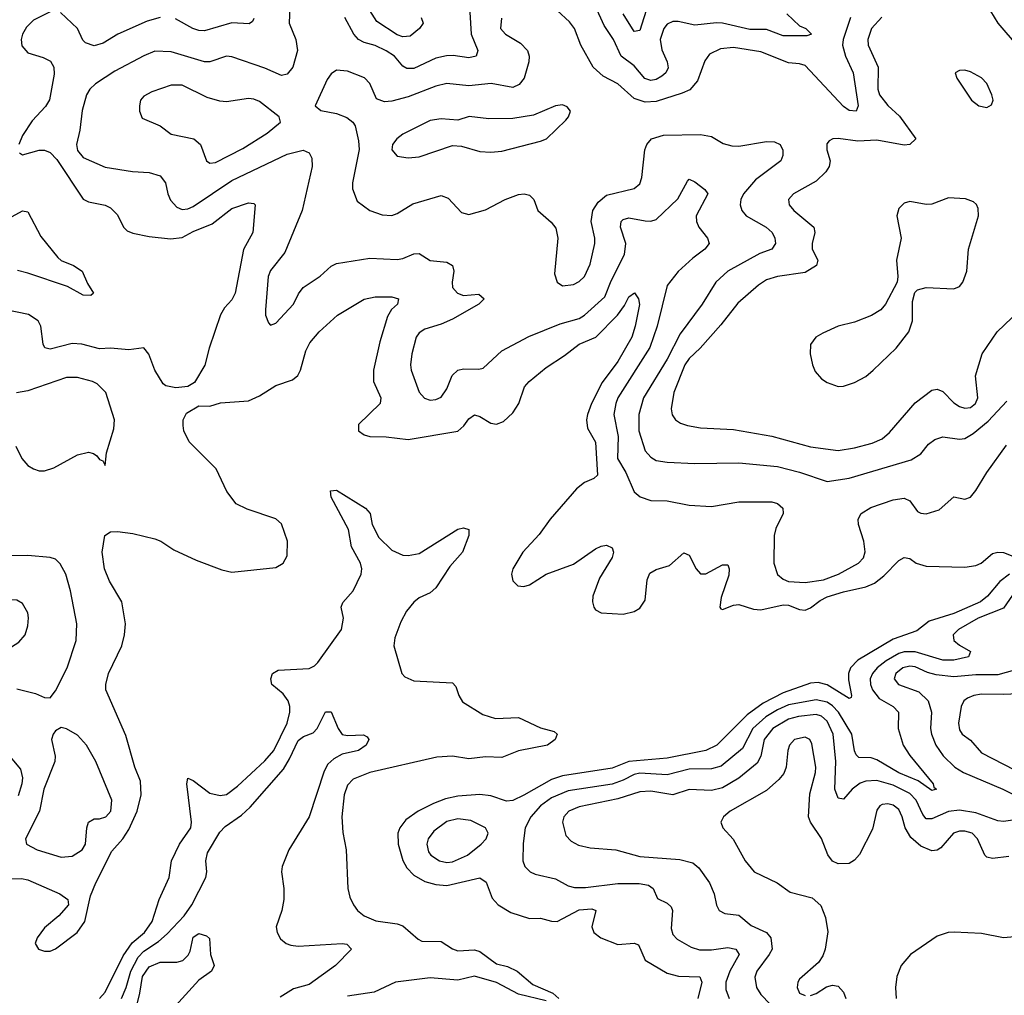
# Model space of a CAD drawing. Header units: inches. Extents: x 1649636 to 1815363, y 506543 to 641975.
# Tile 504 of 656: x 1763460 to 1767033, y 541822 to 545362. Entities that reach past the tile are written whole.
import ezdxf

# ---------------------------------------------------------------- set-up
doc = ezdxf.new("R2010")
doc.units = ezdxf.units.IN
doc.header["$MEASUREMENT"] = 0
doc.layers.add('B7564', color=7, linetype='Continuous')

msp = doc.modelspace()

# ---------------------------------------------------------------- linework, layer by layer
at = {"layer": 'B7564', "color": 5}
for points, elevation in [([(1764916.5, 545370), (1764923.6, 545350), (1764910.2, 545330), (1764877, 545303), (1764850, 545300.1), (1764830, 545307.9), (1764755.8, 545355.8), (1764694, 545454)], 520), ([(1765741.2, 545418.8), (1765710, 545323), (1765690, 545319.2), (1765650, 545383.4)], 520), ([(1767084.3, 545264.3), (1767011.1, 545350), (1766957.6, 545437.6)], 580), ([(1763570, 545391.4), (1763510, 545360.4), (1763484.4, 545335.6), (1763469.8, 545310.2), (1763465.2, 545290), (1763467.5, 545267.5), (1763490, 545241.9), (1763544.9, 545224.9), (1763571.4, 545211.4), (1763583.2, 545190), (1763584.7, 545164.7), (1763568.1, 545071.9), (1763553, 545047), (1763504.7, 544995.3), (1763470, 544942.6), (1763456.6, 544910)], 520), ([(1763970, 545369.9), (1763922.9, 545357.1), (1763816.5, 545310), (1763763, 545277), (1763730, 545267.5), (1763698.1, 545278.1), (1763688.6, 545288.6), (1763669.8, 545330), (1763608.1, 545388.1)], 520), ([(1764440.2, 545410), (1764438.3, 545350), (1764461.6, 545290), (1764468.1, 545250), (1764451.5, 545190), (1764430, 545164.2), (1764410, 545160.3), (1764350, 545186), (1764230, 545227.3), (1764210, 545229.8), (1764150, 545209.9), (1764130.1, 545209.9), (1764010, 545245.2), (1763950, 545248), (1763910, 545231.7), (1763804.6, 545175.4), (1763735.3, 545130), (1763714, 545110), (1763702.5, 545090), (1763686.7, 545033.3), (1763678, 544962), (1763666, 544910), (1763670, 544887.8), (1763690, 544862.7), (1763770, 544827.8), (1763868.8, 544811.2), (1763930, 544808.1), (1763970, 544796.1), (1763989.2, 544770), (1763997.2, 544730), (1764007.1, 544707.1), (1764030, 544681.9), (1764050, 544673.8), (1764070, 544675.9), (1764090, 544684.2), (1764230, 544778.5), (1764430, 544874.4), (1764489.2, 544889.2), (1764510, 544878.9), (1764519.8, 544859.8), (1764521.4, 544830), (1764484.6, 544670), (1764422.2, 544517.8), (1764370, 544451.9), (1764361.4, 544430), (1764351.8, 544310), (1764352.4, 544290), (1764362.6, 544262.6), (1764370, 544254), (1764390, 544261.3), (1764454, 544330), (1764472.2, 544367.8), (1764489.2, 544390.8), (1764550, 544431.7), (1764590, 544467.9), (1764610, 544477.2), (1764730, 544497), (1764830, 544491.6), (1764850, 544495.5), (1764890, 544513.2), (1764910, 544513.8), (1764950, 544489.1), (1765010, 544482), (1765030.3, 544470), (1765035.9, 544450), (1765028.8, 544410), (1765030.9, 544390.9), (1765048.1, 544370), (1765070, 544361.5), (1765126, 544366), (1765144.9, 544350), (1765126, 544330), (1765030, 544275.6), (1764990, 544258), (1764930, 544239.8), (1764910, 544226.4), (1764899, 544210), (1764882.5, 544150), (1764877.7, 544110), (1764880.2, 544090), (1764910, 544010.5), (1764928.4, 543988.4), (1764950, 543982), (1764970, 543983.6), (1764990, 543992.2), (1765010, 544023), (1765029.1, 544070.9), (1765049.9, 544090.1), (1765070, 544095.9), (1765126.1, 544093.9), (1765141.8, 544098.2), (1765210, 544160.3), (1765307.6, 544212.4), (1765421.8, 544258.2), (1765490, 544278.4), (1765510, 544290.1), (1765583.4, 544356.6), (1765605.8, 544414.2), (1765654.5, 544510), (1765659.6, 544550), (1765640.7, 544610), (1765642.7, 544630), (1765650, 544637), (1765670, 544643.4), (1765730, 544632.5), (1765750, 544631.4), (1765770, 544637.6), (1765847.9, 544712.1), (1765883.1, 544776.9), (1765890, 544783.1), (1765910, 544773.6), (1765946.2, 544746.2), (1765956.9, 544730), (1765915.3, 544650), (1765916.4, 544630), (1765924.1, 544610), (1765956.5, 544570), (1765962, 544550), (1765946.5, 544530), (1765902.7, 544497.3), (1765850, 544448.3), (1765810, 544398.2), (1765772.8, 544250), (1765747.2, 544172.8), (1765631.1, 543990), (1765623.1, 543970), (1765616.6, 543930), (1765632.3, 543850), (1765629.2, 543770), (1765659.4, 543719.4), (1765689.5, 543649.5), (1765711.3, 543631.3), (1765750, 543617.4), (1765810, 543616.5), (1765890, 543600.2), (1765970, 543595.8), (1766070, 543612.6), (1766190, 543612.4), (1766210, 543607.3), (1766229.2, 543590), (1766230.1, 543570.1), (1766204.3, 543515.7), (1766197.8, 543490), (1766196.8, 543390), (1766209.6, 543349.6), (1766230, 543332), (1766250, 543323.7), (1766310, 543320.4), (1766376.9, 543330), (1766430.8, 543350), (1766504.1, 543390), (1766521.5, 543410), (1766528.5, 543431.5), (1766523.4, 543470), (1766503.6, 543530), (1766503, 543550), (1766513.3, 543570), (1766548.3, 543591.7), (1766630, 543619.5), (1766670, 543626.2), (1766690, 543616.5), (1766718.1, 543578.1), (1766730, 543571.7), (1766750, 543569.6), (1766796.7, 543583.3), (1766850, 543631.3), (1766890, 543622.4), (1766910, 543630.2), (1766930, 543653.6), (1766970, 543719), (1767041.4, 543818.6)], 540), ([(1765093.4, 545390), (1765098.5, 545310), (1765122.7, 545250), (1765116.9, 545230), (1765090, 545224), (1765032.8, 545232.8), (1765008.7, 545231.3), (1764970, 545222.7), (1764890, 545185.6), (1764864.9, 545184.9), (1764850, 545193.6), (1764819.5, 545230), (1764790, 545249.4), (1764750, 545268.9), (1764710, 545279.4), (1764689.9, 545289.9), (1764673, 545310), (1764639.8, 545370)], 540), ([(1766475.2, 545370), (1766447.8, 545290), (1766446.2, 545270), (1766456.2, 545230), (1766484.5, 545170), (1766502.3, 545050), (1766495.3, 545030), (1766470, 545033), (1766450, 545047.8), (1766310, 545196.5), (1766290, 545202.7), (1766250, 545205.9), (1766150, 545246.1), (1766050, 545261.7), (1766002.9, 545257.1), (1765963.3, 545236.7), (1765946.5, 545213.5), (1765919.9, 545140.1), (1765891.6, 545108.4), (1765864.5, 545095.5), (1765770, 545065.2), (1765730, 545062.7), (1765690, 545075.8), (1765630, 545129.9), (1765577.3, 545157.3), (1765540.9, 545190), (1765496.2, 545270), (1765473.7, 545330), (1765454.9, 545354.9), (1765410, 545395.3)], 560), ([(1766243.6, 545383.6), (1766290, 545339.7), (1766313.1, 545330), (1766333.4, 545310), (1766316.4, 545303.6), (1766230, 545303.4), (1766170, 545327), (1766110, 545326.5), (1766010, 545350), (1765988.5, 545351.5), (1765910, 545342.5), (1765850, 545356.3), (1765830, 545355.6), (1765810, 545345.7), (1765797.3, 545330), (1765784.5, 545290), (1765790, 545253.1), (1765809.6, 545210), (1765812.9, 545187.1), (1765804.7, 545170), (1765790, 545157.9), (1765770, 545145.6), (1765750, 545141.5), (1765728.7, 545148.7), (1765690, 545194.7), (1765643.1, 545230), (1765614.3, 545290), (1765581.5, 545341.5), (1765550, 545410.6)], 540), ([(1764310, 545367), (1764304.2, 545355.8), (1764292.8, 545347.2), (1764230, 545350.5), (1764130, 545321.7), (1764110, 545322.8), (1764088.5, 545330), (1764025.8, 545365.8)], 520), ([(1765208.1, 545368.1), (1765205, 545330), (1765223.2, 545310), (1765277.7, 545277.7), (1765303, 545250), (1765308.6, 545230), (1765307.2, 545210), (1765290.1, 545150), (1765272.9, 545127.1), (1765250, 545116.1), (1765171.3, 545131.3), (1765090, 545121.9), (1765010, 545130.9), (1764970, 545121.5), (1764870, 545082.5), (1764810, 545066.2), (1764784, 545064), (1764755.3, 545075.3), (1764730.5, 545130.5), (1764711.6, 545151.6), (1764650, 545175.8), (1764610, 545178.8), (1764590, 545166), (1764575.2, 545144.8), (1764531.7, 545050), (1764552.8, 545032.8), (1764610, 545021.4), (1764646.9, 545006.9), (1764668.9, 544990), (1764677, 544977), (1764690, 544922.8), (1764691.8, 544891.8), (1764667.3, 544770), (1764668.2, 544748.2), (1764684.4, 544704.4), (1764730.7, 544670), (1764774.7, 544654.7), (1764810, 544651.3), (1764830, 544658.6), (1764886.2, 544693.8), (1764990, 544724.7), (1765014.4, 544714.4), (1765062.9, 544662.9), (1765090, 544654.9), (1765150, 544671.9), (1765222, 544710), (1765270, 544727.6), (1765290.2, 544730.2), (1765310, 544725.5), (1765325.5, 544710), (1765340.7, 544670), (1765388.2, 544628.2), (1765406, 544606), (1765412.3, 544570), (1765400.7, 544440.7), (1765410.2, 544410.2), (1765430, 544396.1), (1765470, 544402), (1765490, 544412.3), (1765510, 544430.3), (1765530, 544474.9), (1765547.6, 544550), (1765547.5, 544570), (1765533.4, 544630), (1765539.9, 544670), (1765559.2, 544700.8), (1765590, 544725.9), (1765689.5, 544750), (1765710, 544766.7), (1765717.6, 544790), (1765729, 544890), (1765736.2, 544910), (1765752.8, 544930), (1765796.3, 544943.7), (1765930, 544946.2), (1765970, 544938.8), (1766013.4, 544913.4), (1766044.2, 544904.2), (1766070, 544903.9), (1766170, 544920.9), (1766199.3, 544919.3), (1766219.5, 544910), (1766229, 544889), (1766229.1, 544870), (1766221.5, 544850), (1766130, 544781.7), (1766086.7, 544730), (1766076.8, 544710), (1766074.8, 544690), (1766080.6, 544670), (1766096.5, 544650), (1766169.2, 544610), (1766190.1, 544590.1), (1766200.6, 544570), (1766202.6, 544550), (1766188.9, 544530), (1766146.3, 544513.7), (1766030.2, 544450), (1765985.6, 544410), (1765936.2, 544330), (1765857.1, 544222.9), (1765809.7, 544130), (1765723.4, 543990), (1765706.5, 543930), (1765707.3, 543870), (1765730, 543797.8), (1765750, 543775), (1765770, 543763.3), (1765810, 543756.2), (1765910, 543751.3), (1766070, 543753.8), (1766210, 543740.4), (1766290, 543719.8), (1766390, 543686.8), (1766470, 543698.1), (1766694.5, 543765.5), (1766730, 543786.7), (1766758.1, 543821.9), (1766781.1, 543838.9), (1766810, 543848.6), (1766870, 543839.7), (1766890, 543842.6), (1766919.6, 543860.4), (1766974, 543906), (1767042.5, 543977.5)], 560), ([(1766588.4, 545371.6), (1766550.8, 545330), (1766537.7, 545290), (1766538.5, 545270), (1766574.9, 545190), (1766574.6, 545110), (1766580.6, 545090), (1766610, 545051.5), (1766652.8, 545012.8), (1766712, 544930), (1766690.5, 544910), (1766670, 544907.5), (1766570, 544924.6), (1766501.5, 544921.5), (1766430, 544931.7), (1766410.2, 544929.8), (1766397.4, 544922.6), (1766388.6, 544911.4), (1766389.3, 544890.7), (1766401.7, 544850), (1766398, 544830), (1766386, 544810), (1766350, 544776), (1766267.8, 544730), (1766250.2, 544710), (1766252.2, 544690), (1766269.3, 544670), (1766341.4, 544610), (1766345.8, 544590), (1766335.5, 544550), (1766335.8, 544530), (1766355.8, 544490), (1766352.1, 544470), (1766310, 544445), (1766210, 544431), (1766170, 544417.8), (1766140.9, 544399.1), (1766066.2, 544333.8), (1766004.8, 544255.2), (1765929.7, 544170.3), (1765890, 544132.8), (1765873.9, 544110), (1765833.4, 544010), (1765824.6, 543950), (1765828.1, 543928.1), (1765839.5, 543910), (1765857.8, 543897.8), (1765882.8, 543890), (1765930, 543881.4), (1766050, 543875.1), (1766190, 543851), (1766330, 543811.9), (1766430, 543799.6), (1766490, 543808.6), (1766553.8, 543826.2), (1766590, 543841.3), (1766616, 543864), (1766710, 543971.9), (1766770, 544018.4), (1766790, 544021.1), (1766810, 544013.4), (1766850, 543971.5), (1766870, 543958.4), (1766890, 543952.1), (1766910, 543955.4), (1766928.5, 543970), (1766937.2, 543990), (1766928.9, 544070), (1766952.4, 544150), (1767007.2, 544230), (1767112, 544330)], 580), ([(1763459.7, 544879.7), (1763470, 544871.4), (1763530, 544888.6), (1763550, 544888.4), (1763570, 544880.8), (1763594.8, 544854.8), (1763690, 544711.3), (1763710, 544700.9), (1763769.6, 544689.6), (1763790, 544680.2), (1763814.7, 544654.7), (1763836.9, 544610), (1763850, 544596.1), (1763870, 544587.5), (1763930, 544575), (1764007.6, 544567.6), (1764050, 544572.3), (1764090, 544594.2), (1764158.3, 544621.7), (1764230, 544677), (1764290, 544697.5), (1764310, 544694.9), (1764314.6, 544690), (1764305.8, 544590), (1764272, 544528), (1764241.5, 544370), (1764230, 544345.7), (1764203.6, 544316.4), (1764188.7, 544291.3), (1764147.1, 544170), (1764131.3, 544108.7), (1764094.3, 544045.7), (1764070, 544031.5), (1764026.8, 544026.8), (1763990, 544033.3), (1763981, 544041), (1763949.8, 544090), (1763928.1, 544148.1), (1763910, 544171.8), (1763855.8, 544164.2), (1763790, 544170.4), (1763750, 544168.2), (1763684.8, 544184.8), (1763650, 544187.6), (1763570, 544167.1), (1763551.5, 544171.5), (1763545.1, 544185.1), (1763536.9, 544250), (1763527.3, 544270), (1763492.1, 544292.1), (1763410, 544309.1)], 520), ([(1763370, 544614.2), (1763470, 544668.6), (1763490, 544665.5), (1763536.1, 544576.1), (1763598.8, 544498.8), (1763610, 544488.4), (1763655.2, 544470), (1763686.6, 544450), (1763705.6, 544405.6), (1763728, 544370), (1763718.5, 544361.5), (1763690, 544362.5), (1763633.7, 544393.7), (1763490, 544443.1), (1763452.2, 544452.2)], 480), ([(1763390, 542245), (1763466.3, 542246.3), (1763490, 542241.6), (1763606, 542190), (1763634.9, 542170), (1763636.4, 542150), (1763601.3, 542110), (1763550, 542066.9), (1763523.1, 542030), (1763516.4, 542010), (1763528, 541990), (1763550, 541982), (1763570, 541982.6), (1763590, 541991.1), (1763668.3, 542050), (1763695.9, 542090), (1763717.2, 542182.8), (1763735.9, 542230), (1763794.8, 542345.2), (1763834.3, 542390), (1763856.2, 542423.8), (1763885.8, 542490), (1763900.1, 542550), (1763898.7, 542598.7), (1763877.5, 542650), (1763844.7, 542764.7), (1763772.5, 542930), (1763772.4, 542950), (1763782.6, 542990), (1763830.7, 543090), (1763840.2, 543130), (1763843.4, 543170), (1763830.5, 543250), (1763785.2, 543325.2), (1763767.8, 543370), (1763759, 543430), (1763768.4, 543490), (1763790, 543503.6), (1763815.3, 543504.7), (1763870, 543497.8), (1763950, 543478.6), (1763972.4, 543470), (1764019, 543439), (1764100.6, 543400.6), (1764193.8, 543366.2), (1764230, 543357.6), (1764390, 543374), (1764415.9, 543390), (1764430, 543417.3), (1764431.3, 543470), (1764410, 543532.6), (1764390, 543551.5), (1764285.7, 543585.7), (1764245.5, 543605.5), (1764211.7, 543650), (1764172.5, 543732.5), (1764075.1, 543830), (1764056, 543870), (1764053.2, 543890), (1764053.2, 543910), (1764065.6, 543934.4), (1764110, 543960.7), (1764150, 543960.5), (1764188.4, 543971.6), (1764290, 543979.7), (1764330, 543996.9), (1764390, 544034.4), (1764450, 544055.3), (1764468.8, 544071.2), (1764479.1, 544090), (1764498.8, 544161.2), (1764513.3, 544190), (1764547.1, 544230), (1764612.9, 544290), (1764710, 544347.8), (1764750, 544356.1), (1764810, 544356.5), (1764834.9, 544350), (1764830.4, 544330.4), (1764809.3, 544310.7), (1764795.2, 544284.8), (1764766.4, 544193.6), (1764743.9, 544090), (1764744.1, 544050), (1764770.9, 543990), (1764767.7, 543970), (1764690, 543893), (1764689.2, 543870), (1764710, 543855.8), (1764730, 543850.2), (1764790, 543848.7), (1764870, 543839.1), (1765050, 543869.4), (1765072, 543888), (1765090, 543913.4), (1765110, 543928.3), (1765130, 543922.2), (1765170, 543898.7), (1765190, 543894.8), (1765215.4, 543904.6), (1765250, 543935.6), (1765271.1, 543970), (1765291.9, 544030), (1765308.2, 544050), (1765370, 544099.8), (1765436.8, 544143.2), (1765490, 544184.6), (1765551.3, 544210), (1765629.9, 544290), (1765654.9, 544325.1), (1765670, 544356.1), (1765691.3, 544371.3), (1765705.8, 544350), (1765708.6, 544328.6), (1765694, 544250), (1765681.5, 544210), (1765630, 544121.4), (1765574.1, 544045.9), (1765535.2, 543970), (1765520.3, 543930), (1765517.2, 543910), (1765520.4, 543880.4), (1765548.9, 543828.9), (1765556.6, 543710), (1765543, 543697), (1765510, 543682.6), (1765480.1, 543659.9), (1765384.7, 543550), (1765345.6, 543494.4), (1765285.4, 543430), (1765248.9, 543370), (1765244.6, 543350), (1765250, 543326), (1765267.7, 543307.7), (1765290, 543305.4), (1765310, 543311.3), (1765370, 543350.2), (1765470, 543386.4), (1765550, 543442.4), (1765570, 543452.4), (1765590, 543455.3), (1765610, 543446), (1765614.9, 543430), (1765610.3, 543410.3), (1765564.2, 543335.8), (1765540.1, 543270), (1765538.6, 543250), (1765543.8, 543230), (1765550, 543221.3), (1765570, 543210.2), (1765650, 543205.5), (1765690, 543215), (1765710, 543227.3), (1765730, 543255.8), (1765737.1, 543330), (1765746.4, 543353.6), (1765770, 543367.3), (1765818, 543382), (1765870, 543427.4), (1765890, 543419.5), (1765915.2, 543370), (1765930, 543351.5), (1765950, 543351.8), (1766010, 543384.4), (1766030, 543384), (1766034.4, 543370), (1766033.8, 543346.2), (1766005.8, 543265.8), (1766000.7, 543230), (1766004.1, 543224.1), (1766010, 543222), (1766050, 543237.6), (1766070, 543240.3), (1766122.9, 543222.9), (1766150, 543221.3), (1766230, 543238.6), (1766250, 543238.3), (1766290, 543222.5), (1766310, 543219.7), (1766330, 543228.1), (1766364.8, 543255.2), (1766390, 543267.6), (1766450, 543286.6), (1766530, 543304.5), (1766562, 543318), (1766595.6, 543344.4), (1766650, 543400.2), (1766670, 543410.3), (1766690, 543407.2), (1766713.4, 543390), (1766750, 543379.7), (1766890, 543376.1), (1766930, 543381.5), (1766949.4, 543390), (1766990, 543425.5), (1767010, 543430.6), (1767030, 543428.5), (1767070, 543413.4)], 520), ([(1763445.6, 543814.4), (1763467.8, 543770), (1763490, 543745.2), (1763510, 543732.1), (1763530, 543725.4), (1763550, 543725.2), (1763583.9, 543736.1), (1763670, 543783.8), (1763710, 543792.7), (1763728.2, 543788.2), (1763739.9, 543779.9), (1763750, 543766), (1763762, 543762), (1763770, 543744.7), (1763774.5, 543790), (1763801.8, 543878.2), (1763804.2, 543910), (1763772.1, 544010), (1763741.2, 544041.2), (1763724.5, 544050), (1763670, 544064.1), (1763630, 544063.9), (1763490, 544016), (1763447.7, 544007.7)], 540), ([(1763750, 541810.2), (1763770, 541833.5), (1763835, 541965), (1763868, 542012), (1763912.5, 542050), (1763940.2, 542090), (1763965.5, 542170), (1764002.3, 542250), (1764010.7, 542310), (1764040.3, 542370), (1764080.7, 542430), (1764083.4, 542450), (1764066.7, 542590), (1764069.8, 542610.2), (1764090, 542601.3), (1764150, 542555.8), (1764186.8, 542546.8), (1764210, 542550.7), (1764250, 542580.4), (1764350, 542673), (1764382.7, 542710), (1764430.3, 542810), (1764440.6, 542850), (1764440.4, 542870), (1764434.7, 542890), (1764415.8, 542915.8), (1764375.1, 542950), (1764371.1, 542970), (1764377.4, 542990), (1764398.2, 543001.8), (1764510, 543008.4), (1764530, 543018.1), (1764541.9, 543030), (1764627.5, 543150), (1764635.3, 543190), (1764626.7, 543230), (1764632, 543248), (1764670, 543290), (1764699.2, 543350), (1764701.8, 543370), (1764696.6, 543390), (1764663.9, 543450), (1764652.7, 543512.7), (1764589.8, 543630), (1764587.7, 543652.3), (1764610, 543654.7), (1764715, 543590), (1764731.5, 543570), (1764739.6, 543530), (1764763.6, 543483.6), (1764810, 543437.8), (1764850, 543419.5), (1764870, 543417.6), (1764910, 543425.6), (1765050, 543513.4), (1765070, 543518.9), (1765090, 543512.7), (1765090.2, 543490), (1765066.5, 543430), (1765021.4, 543378.6), (1764970, 543301.1), (1764950, 543282), (1764910, 543263.9), (1764890, 543248.2), (1764864.1, 543215.9), (1764842.6, 543177.4), (1764820.7, 543119.3), (1764818, 543090), (1764846.2, 542990), (1764857.4, 542977.4), (1764890, 542962.6), (1765030, 542956), (1765043.1, 542943.1), (1765053.4, 542910), (1765067.1, 542887.1), (1765141.2, 542841.2), (1765186.8, 542826.8), (1765270.5, 542830.5), (1765350, 542792.8), (1765399.3, 542779.3), (1765410.5, 542770), (1765402.6, 542750), (1765375.8, 542730), (1765270, 542709.7), (1765210, 542685.4), (1765150, 542687.5), (1765090, 542679.9), (1765030, 542689.6), (1764973.7, 542686.3), (1764730, 542630.9), (1764670, 542606.3), (1764650, 542584.2), (1764636.8, 542550), (1764628.5, 542470), (1764632.2, 542412.2), (1764644.3, 542350), (1764650.2, 542210), (1764658, 542178), (1764670.9, 542150.9), (1764685.7, 542130), (1764710.3, 542110), (1764752.4, 542092.4), (1764830, 542081.6), (1764850, 542073.9), (1764905.5, 542025.5), (1764918.9, 542018.9), (1764990, 542017.4), (1765030, 541991), (1765050, 541983.8), (1765110, 541986.6), (1765130, 541981.1), (1765190, 541935.7), (1765230, 541926), (1765265.2, 541910), (1765321.5, 541861.5), (1765394.9, 541830), (1765416.4, 541810)], 480), ([(1763450, 542934.6), (1763517.5, 542917.5), (1763550, 542902.4), (1763570, 542902), (1763590, 542926.8), (1763632.5, 543010), (1763665.3, 543110), (1763666.9, 543170), (1763644.8, 543290), (1763627.8, 543350), (1763607.3, 543387.3), (1763590, 543404.7), (1763570.9, 543410.9), (1763490, 543418), (1763430, 543416.4)], 540), ([(1767051.5, 543350), (1767016.7, 543323.3), (1766971.7, 543270), (1766946.4, 543250), (1766850, 543207.8), (1766759.8, 543180.2), (1766715.4, 543144.6), (1766630, 543114.8), (1766501.5, 543038.5), (1766475.1, 543010), (1766467.7, 542990), (1766467.3, 542967.3), (1766478.8, 542910), (1766477.4, 542902.6), (1766470, 542898.5), (1766390, 542948.4), (1766357.1, 542957.1), (1766330, 542954.5), (1766230, 542920.1), (1766157.8, 542882.2), (1766100.5, 542839.5), (1765989.5, 542730), (1765950.3, 542710), (1765810, 542682.2), (1765670, 542670), (1765610, 542645.9), (1765430, 542619), (1765390, 542604.8), (1765290, 542547.7), (1765249.4, 542529.4), (1765226.5, 542526.5), (1765170, 542545.9), (1765130, 542551), (1765050, 542544.8), (1765005.4, 542534.6), (1764961.5, 542518.5), (1764906.2, 542490), (1764861.6, 542458.4), (1764839.8, 542430), (1764832.4, 542410), (1764833.5, 542370), (1764850.8, 542310.8), (1764864.7, 542284.7), (1764890, 542257.8), (1764930, 542235.5), (1764970, 542224.1), (1765010, 542220.9), (1765130, 542247.7), (1765152.9, 542232.9), (1765174.4, 542174.4), (1765196.1, 542150), (1765242.3, 542122.3), (1765310, 542100.9), (1765350, 542102), (1765390, 542090.9), (1765410, 542090.1), (1765490, 542132.6), (1765536.4, 542136.4), (1765550.2, 542130), (1765536.6, 542070), (1765543.8, 542050), (1765568.9, 542030), (1765630, 542006.1), (1765690, 542011.4), (1765705.4, 542005.4), (1765729.7, 541949.7), (1765810, 541902.2), (1765851, 541891), (1765928.5, 541888.5), (1765935.1, 541870), (1765920.4, 541810)], 520), ([(1767073.2, 543290), (1767030, 543226.7), (1766938.4, 543190), (1766866.4, 543150), (1766847, 543130), (1766850.2, 543110), (1766870, 543092.3), (1766910.3, 543070), (1766903.7, 543050), (1766850, 543037.6), (1766810, 543037.6), (1766710, 543068.2), (1766670, 543068.9), (1766650, 543062.1), (1766604.8, 543035.2), (1766572.1, 543010), (1766554.7, 542990), (1766546.8, 542970), (1766547.4, 542950), (1766554.2, 542930), (1766579.4, 542899.4), (1766630.2, 542870), (1766649.4, 542850), (1766648.2, 542790), (1766666, 542730), (1766690, 542692.5), (1766775.4, 542590), (1766777.7, 542577.7), (1766787.3, 542570), (1766770, 542565.8), (1766719.9, 542599.9), (1766650, 542629.9), (1766570, 542676.9), (1766550, 542683.9), (1766505, 542685), (1766495.2, 542695.2), (1766490, 542709.5), (1766479.4, 542770), (1766431.5, 542850), (1766410, 542872.7), (1766390, 542886), (1766350, 542894.2), (1766250, 542876.1), (1766210, 542858.2), (1766167.8, 542832.2), (1766120.4, 542790), (1766082.6, 542717.4), (1766006, 542654), (1765970, 542644.4), (1765890, 542642.7), (1765810, 542621.9), (1765710, 542628.2), (1765690, 542623.8), (1765650, 542602.7), (1765610, 542588.6), (1765450, 542563.8), (1765390, 542538.3), (1765350.1, 542510), (1765314.5, 542470), (1765294, 542430), (1765287.2, 542372.8), (1765286.2, 542310), (1765293.4, 542290), (1765312, 542270), (1765330, 542261.4), (1765404.3, 542244.3), (1765450, 542219.7), (1765472.7, 542212.7), (1765512.9, 542212.9), (1765630, 542227.6), (1765707.8, 542227.8), (1765741.6, 542221.6), (1765759.1, 542210), (1765773.9, 542173.9), (1765810, 542156.9), (1765823.6, 542143.6), (1765829.3, 542129.3), (1765824.1, 542064.1), (1765830, 542043.1), (1765845.4, 542025.4), (1765897.1, 541997.1), (1765927.4, 541987.4), (1765970, 541986.6), (1766030, 541995.2), (1766058.5, 541990), (1766071.2, 541970), (1766036.9, 541910), (1766022.8, 541870), (1766022.7, 541842.7), (1766034.2, 541810)], 540), ([(1767130, 543018.3), (1767010, 542984.6), (1766930, 542985.5), (1766850, 542978.3), (1766785.2, 542985.2), (1766754, 542994), (1766710, 543014.2), (1766690, 543015.9), (1766664.4, 543010), (1766639.3, 542990), (1766633.4, 542970), (1766649.3, 542950), (1766723.4, 542923.4), (1766757, 542890), (1766768.9, 542850), (1766765, 542790), (1766768.4, 542770), (1766784.5, 542730), (1766811.4, 542691.4), (1766853.8, 542650), (1766884.7, 542630), (1767027.5, 542570), (1767106.9, 542530)], 560), ([(1767110, 542917.6), (1767030, 542913), (1766950, 542914.5), (1766922.4, 542910), (1766899.9, 542900.1), (1766886.6, 542890), (1766876.8, 542870), (1766866.9, 542810), (1766870, 542785.7), (1766880.7, 542770), (1766910, 542748.2), (1766950, 542701.4), (1767070, 542640.7)], 580), ([(1763829.3, 541810), (1763846.3, 541850), (1763862.8, 541910), (1763890, 541960.1), (1763910, 541981.7), (1763963.3, 542016.7), (1763995.1, 542044.9), (1764056.3, 542110), (1764084.9, 542150), (1764135, 542250), (1764138.5, 542270), (1764135.7, 542310), (1764141.4, 542338.6), (1764185.6, 542414.4), (1764205.3, 542434.7), (1764264.4, 542475.6), (1764295.7, 542504.3), (1764416.9, 542643.1), (1764439.6, 542680.4), (1764470, 542746.2), (1764490, 542761.1), (1764525.5, 542774.5), (1764539.1, 542790), (1764570, 542850.8), (1764590, 542851), (1764615.3, 542790), (1764630, 542768.2), (1764650, 542764.6), (1764707.3, 542767.3), (1764720.4, 542760.4), (1764726.7, 542750), (1764717.3, 542730), (1764690, 542710.9), (1764630, 542697.6), (1764599.4, 542680.6), (1764578.7, 542661.3), (1764564.4, 542635.6), (1764510.7, 542470), (1764437, 542350), (1764412.6, 542290), (1764409.6, 542270), (1764417.9, 542210), (1764418, 542170), (1764410.6, 542130), (1764390.1, 542070), (1764393.8, 542050), (1764406.8, 542026.8), (1764427, 542010), (1764443.9, 542003.9), (1764470, 542000.7), (1764630.6, 542010.6), (1764647.6, 542007.6), (1764663.8, 541990), (1764606, 541930), (1764510, 541861.5), (1764454.1, 541845.9), (1764404.7, 541815.3)], 460), ([(1767115, 542465), (1767030, 542452.5), (1767010, 542454.6), (1766930, 542484.7), (1766870, 542493.6), (1766830, 542488.6), (1766770, 542461.8), (1766750, 542462.8), (1766737.7, 542477.7), (1766712.9, 542530), (1766690, 542553.8), (1766630, 542584.9), (1766570, 542601.7), (1766530, 542599.4), (1766510, 542591.9), (1766481.4, 542570), (1766450, 542533.5), (1766430, 542537.8), (1766417.7, 542570), (1766421.7, 542670), (1766411.6, 542770), (1766390, 542817.2), (1766370, 542835), (1766350, 542840.7), (1766286.8, 542833.2), (1766250, 542823.6), (1766193.6, 542790), (1766161.3, 542750), (1766150.1, 542690), (1766135.7, 542664.3), (1766070.1, 542609.9), (1766010, 542574.5), (1765970, 542565.1), (1765890, 542568.3), (1765830, 542549.9), (1765750, 542563), (1765710, 542560.3), (1765630, 542535.5), (1765490, 542506), (1765452.2, 542490), (1765434.8, 542470), (1765430.2, 542450), (1765442.4, 542402.4), (1765461, 542381), (1765487.4, 542367.4), (1765530, 542357), (1765622.8, 542350), (1765710, 542325.4), (1765855.4, 542315.4), (1765902.5, 542302.5), (1765924.2, 542284.2), (1765963, 542230), (1765980.6, 542190), (1765988.7, 542148.7), (1765998.9, 542130), (1766018.6, 542118.6), (1766070, 542112.8), (1766114.8, 542074.8), (1766170.2, 542050), (1766185.6, 542030), (1766190.1, 541990), (1766180.1, 541970), (1766135.1, 541910), (1766128.3, 541888.3), (1766134.3, 541850), (1766150, 541825.2), (1766183.2, 541790)], 560), ([(1767050, 542326.2), (1766990, 542319), (1766970, 542323.5), (1766962.2, 542330), (1766935.2, 542390), (1766916.4, 542410), (1766890, 542418), (1766870, 542417.8), (1766848.2, 542410), (1766803.1, 542356.9), (1766790, 542348.4), (1766770, 542346.7), (1766730, 542363.2), (1766694.2, 542394.2), (1766673.4, 542430), (1766662.7, 542470), (1766650, 542496.3), (1766630, 542511.4), (1766610, 542516.4), (1766590, 542514.7), (1766580.9, 542510), (1766570, 542493.6), (1766554.6, 542425.4), (1766507.1, 542332.9), (1766490, 542312.4), (1766470, 542300.9), (1766430, 542299.7), (1766409, 542309), (1766392.1, 542332.1), (1766370, 542391.3), (1766329.8, 542450), (1766322, 542470), (1766327.1, 542552.9), (1766348.1, 542630), (1766349.3, 542650), (1766335, 542735), (1766326.9, 542750), (1766310, 542758.7), (1766272, 542750), (1766253.8, 542730), (1766247.5, 542710), (1766241.5, 542650), (1766232.5, 542627.5), (1766214.9, 542605.1), (1766170, 542565.4), (1766038.3, 542490), (1766014.3, 542470), (1766004.9, 542450), (1766011.8, 542430), (1766048.8, 542388.8), (1766092.2, 542310), (1766124.9, 542270), (1766208.4, 542230), (1766255.8, 542195.8), (1766335.8, 542175.8), (1766367.6, 542147.6), (1766384.2, 542104.2), (1766392.4, 542052.4), (1766382.8, 541990), (1766374.2, 541965.8), (1766358.7, 541941.3), (1766290, 541880.5), (1766283.2, 541870), (1766281.6, 541850), (1766290.3, 541830), (1766310, 541821.2)], 580), ([(1763406.3, 542710), (1763462.3, 542642.3), (1763470, 542611), (1763467.7, 542590), (1763454.2, 542545.8)], 520), ([(1763878.6, 541761.4), (1763896.3, 541830), (1763905.9, 541890), (1763930, 541925.7), (1763970, 541942.1), (1764030, 541942.8), (1764051.7, 541948.3), (1764071.8, 541968.2), (1764078.2, 541981.8), (1764090, 542032.8), (1764110, 542046.5), (1764137.8, 542037.8), (1764148.7, 542028.7), (1764152.6, 541970), (1764165.3, 541930), (1764155.8, 541910), (1764110, 541876.9), (1764012.6, 541770)], 440), ([(1767070, 542034.2), (1767030, 542030.5), (1766950, 542046.4), (1766851.7, 542051.7), (1766829.8, 542049.8), (1766790, 542036.5), (1766692.3, 541970), (1766658.5, 541930), (1766642.9, 541890), (1766638.5, 541850), (1766640.6, 541810)], 620), ([(1765370, 541801.8), (1765270, 541825.6), (1765190, 541868.6), (1765110, 541890.9), (1765050, 541877.4), (1764950, 541884.9), (1764824, 541870), (1764746.1, 541833.9), (1764650, 541818.9)], 480), ([(1766330, 541821.5), (1766350, 541828.2), (1766387.7, 541852.3), (1766410, 541859.1), (1766430, 541854.7), (1766450, 541834), (1766457.7, 541810)], 580)]:
    msp.add_lwpolyline(points, dxfattribs=dict(at, elevation=elevation))
for points, elevation in [([(1766890, 545178.9), (1766870, 545178.4), (1766854.8, 545170), (1766860.4, 545150), (1766914.3, 545070), (1766940.5, 545050), (1766970, 545043.6), (1766986.6, 545053.4), (1766992.4, 545070), (1766988.4, 545090), (1766970, 545131), (1766950, 545151.9), (1766910, 545173.3)], 620), ([(1764010, 545124.7), (1763939.1, 545100.9), (1763910, 545085.1), (1763898.7, 545070), (1763894.9, 545050), (1763894.9, 545030), (1763904.5, 545004.5), (1763970, 544976.9), (1764010, 544947.2), (1764091.8, 544930), (1764115.6, 544910), (1764138.4, 544850), (1764150, 544841.7), (1764170, 544844.7), (1764270, 544894.6), (1764357.8, 544950), (1764406, 544990), (1764401.6, 545010), (1764330, 545066), (1764310, 545074.4), (1764290, 545075.9), (1764210, 545064.5), (1764186.3, 545066.3), (1764140.3, 545080.3), (1764050, 545124.3)], 560), ([(1765430, 545053.5), (1765404, 545050), (1765324.6, 545015.4), (1765250, 545003.8), (1765162.8, 545002.8), (1765091, 545011), (1765050, 544997.6), (1764990, 545002), (1764950, 544996), (1764850, 544946.5), (1764828.3, 544930), (1764813.2, 544910), (1764810.2, 544890), (1764830, 544867.6), (1764870, 544861), (1764910, 544864.7), (1765030, 544906.3), (1765063.6, 544903.6), (1765130, 544884.4), (1765170, 544881.1), (1765210, 544885.5), (1765350, 544921.5), (1765372, 544930), (1765441.7, 544998.3), (1765452, 545010), (1765458.4, 545030), (1765446.5, 545046.5)], 580), ([(1766830, 544716), (1766770, 544693.5), (1766750, 544691.8), (1766690, 544702.8), (1766670, 544696.4), (1766650, 544676.9), (1766643.2, 544650), (1766659.3, 544570), (1766641.8, 544490), (1766647.2, 544430), (1766643.7, 544410), (1766602.2, 544330), (1766585.5, 544310), (1766551.2, 544288.8), (1766490, 544264.5), (1766430, 544249.8), (1766374.7, 544225.3), (1766348.7, 544210), (1766330, 544184), (1766328.1, 544150), (1766336.5, 544110), (1766346.2, 544086.2), (1766370, 544058.5), (1766390, 544045.3), (1766430, 544031.5), (1766450, 544032.4), (1766490, 544045.4), (1766530, 544068), (1766557, 544090), (1766640.6, 544170), (1766686.8, 544230), (1766699.6, 544270), (1766699.7, 544340.3), (1766708.1, 544371.9), (1766718.5, 544381.5), (1766749.2, 544390.8), (1766850, 544385.6), (1766870, 544394.5), (1766882.7, 544410), (1766896.7, 544450), (1766902.7, 544530), (1766939.3, 544650), (1766937.8, 544677.8), (1766931.8, 544691.8), (1766921.1, 544701.1), (1766891.8, 544711.8)], 620), ([(1763410, 543258.9), (1763370, 543245.3), (1763326.9, 543213.1), (1763310, 543176.2), (1763304.4, 543130), (1763310, 543106.7), (1763330, 543086.5), (1763390, 543080.1), (1763430, 543087), (1763457, 543103), (1763479.4, 543130), (1763490, 543162.8), (1763491.3, 543191.3), (1763488.9, 543210), (1763470, 543244), (1763450, 543256.1)], 560), ([(1763610, 542793.3), (1763590, 542782), (1763581.3, 542770), (1763575.3, 542750), (1763589.2, 542690), (1763587.6, 542670), (1763547.2, 542570), (1763531.2, 542490), (1763481.3, 542390), (1763484.6, 542370), (1763523.8, 542350), (1763610, 542323), (1763650, 542327.3), (1763686.6, 542350), (1763698.6, 542370), (1763703.1, 542430), (1763710, 542450.4), (1763730, 542462.3), (1763750, 542462.8), (1763772.2, 542470), (1763790.5, 542490), (1763793.7, 542530), (1763735.8, 542670), (1763702, 542730), (1763670, 542766), (1763630, 542789.6)], 540), ([(1765050, 542462), (1765010, 542453), (1764962.3, 542417.7), (1764942.7, 542390), (1764936.8, 542370), (1764943, 542343), (1764951.8, 542330), (1764982.8, 542310), (1765010, 542304), (1765030, 542306), (1765084.6, 542330), (1765134.8, 542370), (1765152.2, 542390), (1765159.7, 542410), (1765149.7, 542430), (1765096.9, 542456.9)], 540)]:
    msp.add_lwpolyline(points, close=True, dxfattribs=dict(at, elevation=elevation))

doc.saveas('drawing.dxf')
